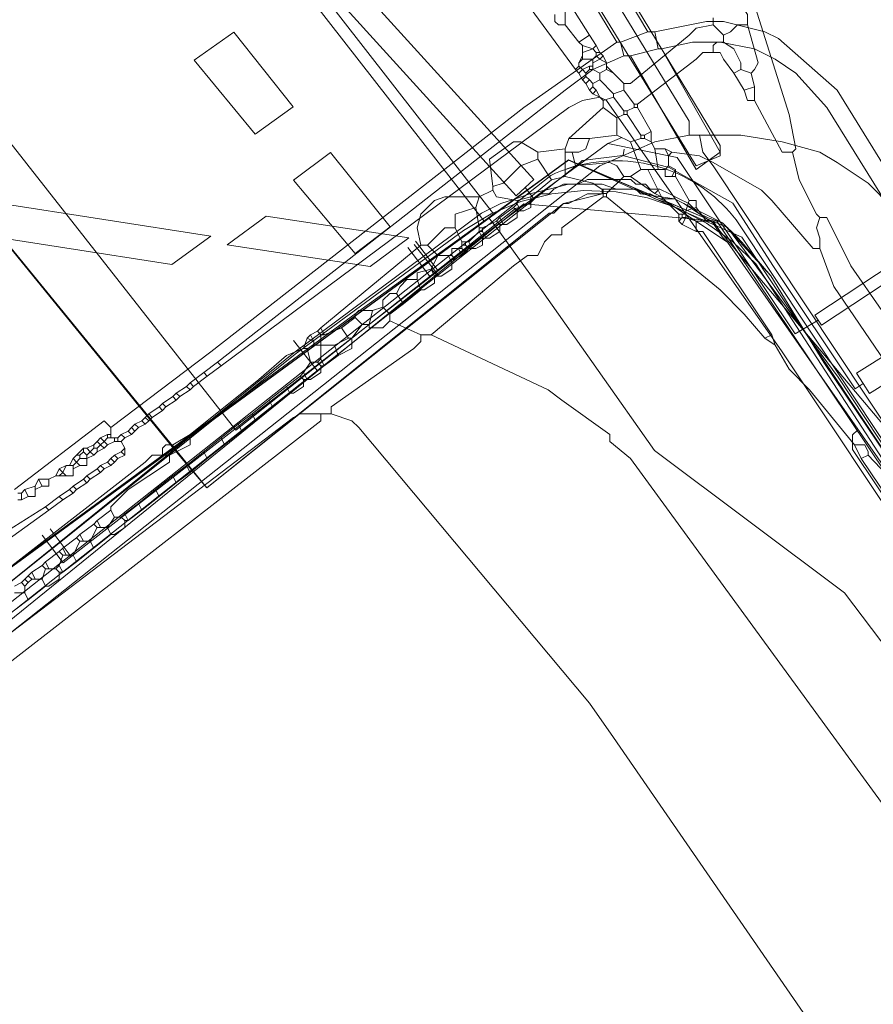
# Model space of a CAD drawing. Header units: metres. Extents: x 92810 to 93633, y 464687 to 465459.
# Tile 301 of 325: x 93481 to 93498, y 465269 to 465290. Entities that reach past the tile are written whole.
import ezdxf
from ezdxf.lldxf.tags import DXFTag

# ---------------------------------------------------------------- set-up
doc = ezdxf.new("R2010")
doc.units = ezdxf.units.M
for name, color, linetype, lineweight, transparency in [('B-OI-KL-DATA_BT NEDERLAND-G', 90, 'SI_B_DATA_BT_NEDERLAND', 18, 0.4), ('B-OI-KL-DATA_KPN-G', 90, 'SI_B_DATA_KPN', 18, 0.4), ('B-OI-KL-DATA_LIANDER-G', 90, 'SI_B_DATA_LIANDER', 18, 0.4), ('B-OI-KL-ET_HS_LIANDER-G', 10, 'SI_B_ET_HS_LIANDON', 18, 0.4), ('B-OI-KL-ET_LS_LIANDER-G', 190, 'SI_B_ET_LS_LIANDER', 18, 0.4), ('B-OI-KL-GAS_LD_LIANDER-G', 30, 'SI_B_GAS_LD_LIANDER', 18, 0.4), ('B-WE-KL-DATA-G', 90, 'KL-DATA-N', 18, 0.4), ('B-WE-KL-ET_LS-G', 190, 'KL-LS-N', 18, 0.4)]:
    doc.layers.add(name, color=color, linetype=linetype, lineweight=lineweight, transparency=transparency)
doc.styles.get("Standard").update_dxf_attribs({"font": 'isocp.shx'})
tags = doc.linetypes.add('KL-DATA-N', pattern='A,4,-1,[101,NLCS.SHX,S=0.5,R=0,X=0,Y=0],-1,4,-1,["D",Standard,S=1,R=0,X=-0.25,Y=-0.5],-1.5', length=12.5).pattern_tags.tags
tags[18] = DXFTag(74, 10)
tags = doc.linetypes.add('KL-LS-N', pattern='A,4,-1,[103,NLCS.SHX,S=0.75,R=0,X=0,Y=0],-1,4,-1,["L",Standard,S=1,R=0,X=0,Y=-0.5],-2', length=13).pattern_tags.tags
tags[18] = DXFTag(74, 10)
doc.linetypes.add('SI_B_DATA_BT_NEDERLAND', pattern='A,5,-2,["BTN",Standard,S=1.5,R=0,X=-0.51,Y=-0.75],-7', length=14)
doc.linetypes.add('SI_B_DATA_KPN', pattern='A,5,-2,["KPN",Standard,S=1.5,R=0,X=-0.51,Y=-0.75],-8', length=15)
doc.linetypes.add('SI_B_DATA_LIANDER', pattern='A,5,-2,["LI-DATA",Standard,S=1.5,R=0,X=-0.51,Y=-0.75],-11', length=18)
doc.linetypes.add('SI_B_ET_HS_LIANDON', pattern='A,5,-2,["LI-HS",Standard,S=1.5,R=0,X=-0.51,Y=-0.75],-10', length=17)
doc.linetypes.add('SI_B_ET_LS_LIANDER', pattern='A,5,-2,["LI-LS",Standard,S=1.5,R=0,X=-0.51,Y=-0.75],-10', length=17)
doc.linetypes.add('SI_B_GAS_LD_LIANDER', pattern='A,5,-2,["LI-G-LD",Standard,S=1.5,R=0,X=-0.51,Y=-0.75],-11', length=18)

msp = doc.modelspace()

# ---------------------------------------------------------------- linework, layer by layer
at = {"layer": 'B-OI-KL-DATA_BT NEDERLAND-G', "flags": 128}
for points in [[(93492.8, 465286.1), (93492, 465285.9), (93484.6, 465280), (93476.1, 465290.4), (93478.6, 465314), (93476, 465319.2), (93474.6, 465322.4), (93471.2, 465331.1), (93466.8, 465342.8), (93463.2, 465349.2), (93447.8, 465390.9), (93436, 465429.8), (93430.9, 465451.8), (93429.97, 465456.614)], [(93496.3, 465284.4), (93495.7, 465285.1), (93495.6, 465285.2), (93495.3, 465285.5), (93495, 465285.6), (93494.8, 465285.7), (93494.5, 465285.9), (93494.3, 465286), (93494, 465286), (93493.8, 465286.1), (93493.6, 465286.1), (93493.5, 465286.2), (93492.8, 465286.2), (93492.8, 465286.1), (93492.5, 465286.1), (93492.3, 465286), (93492.1, 465285.9), (93492, 465285.9), (93491.8, 465285.7), (93491.7, 465285.7), (93484.6, 465280), (93484, 465280.7), (93476.1, 465290.4)], [(93493.5, 465286.2), (93492.8, 465286.2)], [(93501.6, 465239.3), (93500.762, 465240.931), (93502.995, 465240.89), (93514.3, 465240.5), (93514.3, 465241.8), (93514.6, 465246.8), (93510, 465263.7), (93503.2, 465274), (93497.4, 465282.6), (93496.3, 465284.4), (93495.3, 465285.5), (93494.3, 465286), (93493.6, 465286.1)]]:
    msp.add_lwpolyline(points, dxfattribs=at)
at = {"layer": 'B-OI-KL-DATA_KPN-G'}
for p, q in [((93492.393, 465289.179), (93492.393, 465288.893)), ((93492.607, 465288.893), (93492.607, 465288.679)), ((93492.893, 465288.821), (93492.893, 465288.679)), ((93492.036, 465287.036), (93492.036, 465286.464)), ((93493.75, 465286.607), (93494.036, 465286.036)), ((93492.821, 465286.179), (93492.821, 465286.036)), ((93494.536, 465285.75), (93494.536, 465285.607)), ((93489.893, 465285.107), (93489.893, 465284.964)), ((93486.964, 465283.179), (93486.964, 465282.679)), ((93484.893, 465281.036), (93484.179, 465280.464)), ((93484.25, 465280.893), (93483.821, 465280.679)), ((93482.607, 465279.036), (93481.893, 465278.464))]:
    msp.add_line(p, q, dxfattribs=at)
at = {"layer": 'B-OI-KL-DATA_KPN-G', "flags": 128}
for points in [[(93486.25, 465298.893), (93486.464, 465298.964), (93486.536, 465298.893), (93492.536, 465289.393)], [(93485.393, 465298.25), (93485.25, 465298.179), (93485.321, 465298.107), (93492.25, 465288.679)], [(93495.893, 465290.25), (93496.679, 465287.75), (93496.821, 465287.036), (93496.75, 465286.964)], [(93495.536, 465290.036), (93495.679, 465290.036), (93495.821, 465289.821), (93495.821, 465289.607)], [(93491.821, 465289.821), (93491.821, 465289.679), (93491.893, 465289.607), (93492.036, 465289.607)], [(93491.893, 465289.893), (93492.036, 465289.893), (93492.036, 465289.607)], [(93495.107, 465289.75), (93495.107, 465289.607)], [(93492.036, 465289.607), (93492.321, 465289.25)], [(93495.107, 465289.607), (93494.75, 465289.536), (93494.607, 465289.393), (93493.393, 465288.393), (93493.25, 465288.393)], [(93495.107, 465289.607), (93495.321, 465289.393)], [(93495.821, 465289.607), (93495.607, 465289.607), (93495.464, 465289.464), (93495.321, 465289.393)], [(93495.821, 465289.607), (93496.036, 465288.821), (93495.964, 465288.679), (93495.893, 465288.607)], [(93492.536, 465289.393), (93492.321, 465289.25)], [(93492.536, 465289.393), (93492.679, 465289.179)], [(93495.321, 465289.393), (93495.321, 465289.25)], [(93492.321, 465289.25), (93492.393, 465289.179)], [(93492.393, 465289.179), (93492.607, 465289.107)], [(93492.679, 465289.179), (93492.607, 465289.107)], [(93492.679, 465289.179), (93492.75, 465289.036)], [(93495.321, 465289.25), (93495.179, 465289.25), (93495.107, 465289.179), (93495.107, 465289.036)], [(93495.321, 465289.25), (93495.536, 465289.107), (93495.679, 465288.821), (93495.679, 465288.679)], [(93492.393, 465288.964), (93492.321, 465288.821)], [(93492.607, 465289.107), (93492.393, 465289.036)], [(93492.607, 465289.107), (93492.679, 465289.036)], [(93492.679, 465288.964), (93492.607, 465288.893)], [(93492.679, 465289.036), (93492.75, 465289.036)], [(93492.679, 465289.036), (93492.679, 465288.964)], [(93492.679, 465288.964), (93492.75, 465288.893)], [(93492.75, 465289.036), (93492.821, 465288.964)], [(93492.821, 465288.964), (93492.75, 465288.893)], [(93492.821, 465288.964), (93492.893, 465288.821)], [(93495.25, 465289.036), (93494.893, 465289.036), (93494.75, 465288.893), (93493.536, 465287.964)], [(93495.25, 465289.036), (93495.321, 465288.893), (93495.536, 465288.607)], [(93492.321, 465288.75), (93492.25, 465288.679)], [(93492.393, 465288.893), (93492.321, 465288.821)], [(93492.321, 465288.821), (93492.321, 465288.75)], [(93492.321, 465288.75), (93492.393, 465288.679)], [(93492.393, 465288.893), (93492.607, 465288.893)], [(93492.536, 465288.75), (93492.393, 465288.679)], [(93492.536, 465288.75), (93492.607, 465288.75)], [(93492.536, 465288.75), (93492.536, 465288.679)], [(93492.75, 465288.893), (93492.607, 465288.821)], [(93492.75, 465288.893), (93492.893, 465288.821)], [(93492.893, 465288.75), (93493.036, 465288.607)], [(93492.25, 465288.679), (93492.321, 465288.607)], [(93492.393, 465288.679), (93492.321, 465288.607)], [(93492.321, 465288.607), (93492.393, 465288.464)], [(93492.393, 465288.679), (93492.464, 465288.607)], [(93492.464, 465288.536), (93492.393, 465288.464)], [(93492.536, 465288.679), (93492.464, 465288.607)], [(93492.464, 465288.607), (93492.464, 465288.536)], [(93492.464, 465288.536), (93492.536, 465288.464)], [(93492.536, 465288.679), (93492.607, 465288.679)], [(93492.607, 465288.679), (93492.75, 465288.607)], [(93492.893, 465288.679), (93492.75, 465288.607)], [(93492.75, 465288.607), (93492.75, 465288.464)], [(93492.893, 465288.679), (93493.036, 465288.607)], [(93493.036, 465288.607), (93493.25, 465288.393)], [(93495.679, 465288.679), (93495.536, 465288.607)], [(93495.536, 465288.607), (93495.75, 465288.25)], [(93495.679, 465288.679), (93495.893, 465288.607)], [(93495.893, 465288.607), (93495.964, 465288.321)], [(93492.393, 465288.464), (93492.464, 465288.393)], [(93492.536, 465288.464), (93492.464, 465288.393)], [(93492.464, 465288.393), (93492.536, 465288.25)], [(93492.536, 465288.464), (93492.607, 465288.393)], [(93492.607, 465288.321), (93492.536, 465288.25)], [(93492.75, 465288.464), (93492.607, 465288.393)], [(93492.607, 465288.393), (93492.607, 465288.321)], [(93492.607, 465288.321), (93492.679, 465288.25)], [(93492.75, 465288.464), (93493.036, 465288.179)], [(93493.25, 465288.393), (93493.25, 465288.25)], [(93495.964, 465288.321), (93495.75, 465288.25)], [(93495.964, 465288.321), (93495.964, 465288.036)], [(93492.536, 465288.25), (93492.607, 465288.179)], [(93492.679, 465288.25), (93492.607, 465288.179)], [(93492.607, 465288.179), (93492.75, 465288.107)], [(93492.679, 465288.25), (93492.75, 465288.107)], [(93492.75, 465288.107), (93492.821, 465288.036)], [(93493.036, 465288.107), (93492.821, 465288.036)], [(93493.25, 465288.25), (93493.036, 465288.179)], [(93493.036, 465288.179), (93493.036, 465288.107)], [(93493.036, 465288.107), (93493.25, 465287.821)], [(93493.25, 465288.25), (93493.464, 465287.964)], [(93495.75, 465288.25), (93495.821, 465288.036), (93495.964, 465288.036)], [(93492.821, 465287.893), (93492.107, 465287.25)], [(93492.821, 465288.036), (93492.821, 465287.893)], [(93492.821, 465287.893), (93493.107, 465287.679)], [(93493.464, 465287.893), (93493.321, 465287.821)], [(93493.464, 465287.964), (93493.536, 465287.964)], [(93493.464, 465287.964), (93493.464, 465287.893)], [(93493.464, 465287.893), (93493.536, 465287.893)], [(93493.536, 465287.964), (93493.536, 465287.893)], [(93493.536, 465287.893), (93493.821, 465287.393)], [(93495.964, 465288.036), (93496.536, 465286.964), (93496.75, 465286.964)], [(93493.25, 465287.75), (93493.107, 465287.679)], [(93493.25, 465287.821), (93493.321, 465287.821)], [(93493.25, 465287.821), (93493.25, 465287.75)], [(93493.25, 465287.75), (93493.321, 465287.75)], [(93493.321, 465287.821), (93493.321, 465287.75)], [(93493.321, 465287.75), (93493.607, 465287.321)], [(93493.107, 465287.679), (93493.107, 465287.321)], [(93493.107, 465287.321), (93492.536, 465287.25)], [(93493.107, 465287.321), (93493.393, 465287.179)], [(93493.607, 465287.321), (93493.679, 465287.321)], [(93493.607, 465287.321), (93493.607, 465287.25)], [(93493.821, 465287.393), (93493.679, 465287.321)], [(93493.679, 465287.321), (93493.679, 465287.25)], [(93493.821, 465287.393), (93493.821, 465287.179)], [(93491.464, 465286.964), (93491.107, 465287.179), (93490.964, 465287.179), (93490.464, 465286.821), (93490.536, 465286.25)], [(93492.107, 465287.25), (93492.036, 465287.036)], [(93492.107, 465287.25), (93492.536, 465287.25)], [(93492.536, 465287.25), (93492.464, 465287.036), (93492.321, 465286.964)], [(93493.607, 465287.25), (93493.393, 465287.179)], [(93493.393, 465287.179), (93493.607, 465286.607)], [(93493.607, 465287.25), (93493.679, 465287.25)], [(93493.679, 465287.25), (93493.821, 465287.179)], [(93493.821, 465287.179), (93493.893, 465287.036)], [(93492.036, 465287.036), (93491.464, 465286.964)], [(93491.464, 465286.964), (93491.464, 465286.821)], [(93492.036, 465286.964), (93492.321, 465286.964)], [(93492.179, 465286.964), (93492.25, 465286.679)], [(93493.893, 465287.036), (93494.107, 465287.036)], [(93493.893, 465287.036), (93493.964, 465286.607)], [(93494.107, 465287.036), (93494.25, 465286.964)], [(93494.107, 465287.036), (93494.179, 465286.893)], [(93494.25, 465286.964), (93494.179, 465286.893)], [(93494.179, 465286.893), (93494.179, 465286.679)], [(93494.25, 465286.964), (93494.821, 465286.893), (93495.107, 465286.75), (93496.107, 465286.179), (93496.321, 465285.964), (93497.179, 465284.964), (93497.321, 465284.964)], [(93496.75, 465286.964), (93496.893, 465286.393), (93497.25, 465285.679), (93497.321, 465285.607)], [(93491.464, 465286.821), (93491.107, 465286.679), (93490.75, 465286.321), (93490.536, 465286.25)], [(93491.464, 465286.821), (93491.75, 465286.393)], [(93492.25, 465286.679), (93492.036, 465286.607)], [(93492.25, 465286.679), (93492.964, 465286.75), (93493.107, 465286.679), (93493.25, 465286.464)], [(93494.179, 465286.679), (93494.107, 465286.607)], [(93494.179, 465286.679), (93494.321, 465286.607)], [(93492.036, 465286.464), (93491.75, 465286.393)], [(93492.036, 465286.464), (93492.607, 465286.321), (93492.821, 465286.179)], [(93493.25, 465286.464), (93492.893, 465286.107)], [(93493.25, 465286.464), (93493.393, 465286.464)], [(93493.607, 465286.607), (93493.393, 465286.464)], [(93493.393, 465286.464), (93493.893, 465286.107)], [(93493.607, 465286.607), (93494.107, 465286.607)], [(93494.107, 465286.607), (93494.107, 465286.464), (93494.321, 465286.464)], [(93494.321, 465286.607), (93494.25, 465286.464)], [(93494.321, 465286.607), (93494.321, 465286.464)], [(93494.321, 465286.464), (93494.607, 465285.964)], [(93491.75, 465286.393), (93491.321, 465286.036)], [(93490.536, 465286.179), (93490.25, 465286.036)], [(93490.536, 465286.25), (93490.536, 465286.179)], [(93490.536, 465286.179), (93490.607, 465286.036), (93491.036, 465285.964)], [(93492.821, 465286.107), (93492.893, 465286.107)], [(93492.893, 465286.107), (93492.893, 465286.036)], [(93493.964, 465286.179), (93493.893, 465286.107)], [(93493.893, 465286.107), (93494.036, 465286.036)], [(93490.25, 465286.036), (93489.536, 465286.036), (93489.321, 465285.964), (93489.036, 465285.679), (93488.964, 465285.393), (93489.036, 465285.036)], [(93492.821, 465286.036), (93491.964, 465285.393), (93491.964, 465285.25), (93491.75, 465285.25), (93491.607, 465285.107), (93491.464, 465284.821), (93491.25, 465284.821), (93490.964, 465284.607), (93489.25, 465283.179)], [(93490.25, 465286.036), (93490.179, 465285.821)], [(93491.036, 465285.893), (93490.964, 465285.821)], [(93491.321, 465286.036), (93491.036, 465285.964)], [(93491.036, 465285.964), (93491.036, 465285.893)], [(93491.036, 465285.893), (93491.107, 465285.75)], [(93491.321, 465286.036), (93491.321, 465285.821), (93491.179, 465285.75)], [(93492.821, 465286.036), (93492.893, 465286.036)], [(93492.893, 465286.036), (93495.25, 465284.107), (93495.75, 465283.607), (93496.179, 465283.107)], [(93494.036, 465286.036), (93494.393, 465285.679)], [(93494.607, 465285.964), (93494.536, 465285.75)], [(93494.607, 465285.964), (93494.75, 465285.964), (93494.75, 465285.821)], [(93490.179, 465285.821), (93489.75, 465285.679), (93489.75, 465285.393)], [(93490.179, 465285.821), (93490.25, 465285.393)], [(93490.964, 465285.821), (93490.679, 465285.607)], [(93491.036, 465285.75), (93491.036, 465285.607), (93490.821, 465285.464)], [(93490.964, 465285.821), (93491.036, 465285.75)], [(93491.036, 465285.75), (93491.179, 465285.75)], [(93494.393, 465285.679), (93494.536, 465285.679)], [(93494.393, 465285.679), (93494.393, 465285.536)], [(93494.464, 465285.679), (93494.464, 465285.607)], [(93494.75, 465285.821), (93494.536, 465285.75)], [(93494.75, 465285.821), (93494.964, 465285.536)], [(93490.607, 465285.536), (93490.321, 465285.393)], [(93490.679, 465285.464), (93490.679, 465285.321), (93490.464, 465285.179)], [(93490.679, 465285.607), (93490.607, 465285.536)], [(93490.607, 465285.536), (93490.679, 465285.464)], [(93490.679, 465285.607), (93490.75, 465285.464)], [(93490.679, 465285.464), (93490.821, 465285.464)], [(93494.464, 465285.607), (93494.393, 465285.536)], [(93494.393, 465285.536), (93494.464, 465285.464)], [(93494.464, 465285.607), (93494.536, 465285.607)], [(93494.536, 465285.607), (93494.464, 465285.464)], [(93494.464, 465285.464), (93494.75, 465285.321)], [(93494.536, 465285.607), (93494.75, 465285.536)], [(93494.75, 465285.536), (93495.107, 465285.536)], [(93494.75, 465285.536), (93494.75, 465285.321)], [(93495.107, 465285.536), (93495.25, 465285.321), (93499.893, 465279.821), (93500.107, 465279.464), (93501.179, 465277.893)], [(93497.321, 465285.607), (93497.25, 465285.393), (93497.321, 465285.179), (93497.321, 465284.964)], [(93497.321, 465285.607), (93497.464, 465285.607), (93497.964, 465284.607), (93498.607, 465283.679), (93503.25, 465276.964)], [(93489.75, 465285.393), (93489.536, 465285.393), (93489.179, 465285.036)], [(93489.75, 465285.393), (93489.893, 465285.107)], [(93490.25, 465285.321), (93490.036, 465285.107)], [(93490.25, 465285.393), (93490.321, 465285.393)], [(93490.25, 465285.393), (93490.25, 465285.321)], [(93490.25, 465285.321), (93490.321, 465285.321)], [(93490.25, 465285.321), (93490.321, 465285.179)], [(93490.321, 465285.393), (93490.321, 465285.321)], [(93490.321, 465285.321), (93490.393, 465285.179)], [(93494.75, 465285.321), (93494.893, 465285.321), (93496.321, 465283.179)], [(93489.036, 465285.036), (93486.964, 465283.321)], [(93489.036, 465285.036), (93489.179, 465285.036)], [(93489.179, 465285.036), (93489.393, 465284.821)], [(93489.893, 465285.107), (93490.036, 465285.107)], [(93489.893, 465285.036), (93489.964, 465285.036)], [(93489.964, 465285.107), (93489.964, 465285.036)], [(93489.964, 465285.036), (93490.036, 465284.964)], [(93490.036, 465285.107), (93490.107, 465284.964)], [(93490.321, 465285.179), (93490.321, 465285.036), (93490.179, 465284.964)], [(93490.321, 465285.179), (93490.464, 465285.179)], [(93489.393, 465284.821), (93489.25, 465284.536)], [(93489.393, 465284.821), (93489.679, 465284.821)], [(93489.607, 465284.821), (93489.679, 465284.679)], [(93489.893, 465284.964), (93489.679, 465284.964), (93489.679, 465284.821)], [(93489.679, 465284.821), (93489.75, 465284.75)], [(93489.893, 465284.821), (93489.75, 465284.75)], [(93489.821, 465284.964), (93489.893, 465284.821)], [(93489.893, 465284.964), (93489.964, 465284.893)], [(93489.964, 465284.893), (93489.893, 465284.821)], [(93490.036, 465284.964), (93489.964, 465284.893)], [(93490.036, 465284.964), (93490.179, 465284.964)], [(93497.321, 465284.964), (93497.607, 465284.179), (93502.821, 465276.536)], [(93489.679, 465284.679), (93489.679, 465284.536), (93489.464, 465284.393)], [(93489.75, 465284.75), (93489.679, 465284.679)], [(93489.25, 465284.536), (93488.964, 465284.464), (93488.964, 465284.321)], [(93489.25, 465284.536), (93489.393, 465284.393)], [(93489.25, 465284.536), (93489.321, 465284.393)], [(93488.964, 465284.321), (93488.75, 465284.321), (93488.607, 465284.179), (93488.536, 465284.036)], [(93488.964, 465284.321), (93489.036, 465284.107)], [(93489.321, 465284.393), (93489.321, 465284.25), (93489.107, 465284.107), (93489.036, 465284.107)], [(93489.321, 465284.393), (93489.464, 465284.393)], [(93488.536, 465284.036), (93488.393, 465284.036), (93488.25, 465283.893), (93488.25, 465283.75)], [(93488.536, 465284.036), (93488.679, 465283.821)], [(93489.036, 465284.107), (93488.679, 465283.821)], [(93488.679, 465283.821), (93488.393, 465283.607)], [(93488.036, 465283.679), (93487.75, 465283.679), (93487.679, 465283.607), (93487.679, 465283.536)], [(93488.036, 465283.679), (93487.964, 465283.393)], [(93488.25, 465283.75), (93488.036, 465283.679)], [(93488.25, 465283.75), (93488.393, 465283.607)], [(93488.393, 465283.607), (93488.393, 465283.464)], [(93487.679, 465283.536), (93487.393, 465283.321)], [(93487.821, 465283.393), (93487.607, 465283.107)], [(93487.679, 465283.536), (93487.821, 465283.393)], [(93487.821, 465283.393), (93487.964, 465283.393)], [(93488.393, 465283.464), (93488.25, 465283.321), (93487.964, 465283.321), (93487.964, 465283.393)], [(93488.393, 465283.464), (93489.036, 465283.179)], [(93486.893, 465283.25), (93486.75, 465283.179)], [(93486.964, 465283.321), (93486.893, 465283.25)], [(93486.893, 465283.25), (93486.964, 465283.179)], [(93486.964, 465283.321), (93487.036, 465283.179)], [(93487.393, 465283.321), (93487.036, 465283.179)], [(93487.393, 465283.321), (93487.536, 465283.107)], [(93486.679, 465283.107), (93486.607, 465282.893)], [(93486.75, 465283.179), (93486.679, 465283.107)], [(93486.679, 465283.107), (93486.821, 465283.036)], [(93486.75, 465283.179), (93486.821, 465283.036)], [(93486.821, 465283.036), (93486.821, 465282.964)], [(93486.964, 465283.179), (93487.036, 465283.179)], [(93489.036, 465283.179), (93489.036, 465283.036), (93488.893, 465282.893), (93487.179, 465281.679), (93487.179, 465281.536)], [(93487.536, 465283.107), (93487.25, 465282.964)], [(93487.607, 465283.107), (93487.607, 465282.893), (93487.321, 465282.75)], [(93487.536, 465283.107), (93487.607, 465283.107)], [(93489.036, 465283.179), (93489.25, 465283.179)], [(93489.25, 465283.179), (93491.679, 465282.036), (93491.964, 465281.821), (93492.964, 465281.107), (93492.964, 465280.964), (93493.393, 465280.607), (93499.964, 465271.607)], [(93496.321, 465283.179), (93496.179, 465283.107)], [(93496.179, 465283.107), (93496.393, 465282.964)], [(93496.321, 465283.179), (93496.393, 465282.964)], [(93486.607, 465282.893), (93486.25, 465282.75), (93485.679, 465282.25), (93484.25, 465281.107)], [(93486.607, 465282.893), (93486.679, 465282.893)], [(93486.821, 465282.964), (93486.679, 465282.893)], [(93486.679, 465282.893), (93486.75, 465282.607)], [(93486.821, 465282.964), (93487.25, 465282.964)], [(93487.25, 465282.964), (93487.321, 465282.75)], [(93496.393, 465282.964), (93496.679, 465282.464), (93497.107, 465282.036), (93498.036, 465280.893)], [(93486.75, 465282.607), (93486.607, 465282.393)], [(93486.75, 465282.607), (93486.893, 465282.607)], [(93486.964, 465282.679), (93486.893, 465282.607)], [(93486.893, 465282.607), (93486.964, 465282.536)], [(93486.964, 465282.679), (93487.036, 465282.536)], [(93487.321, 465282.75), (93487.036, 465282.536)], [(93486.607, 465282.393), (93486.536, 465282.321)], [(93486.607, 465282.393), (93486.679, 465282.25)], [(93486.964, 465282.536), (93486.964, 465282.393), (93486.75, 465282.25)], [(93486.964, 465282.536), (93487.036, 465282.536)], [(93486.536, 465282.321), (93486.25, 465282.107)], [(93486.607, 465282.25), (93486.607, 465282.107), (93486.393, 465281.964), (93486.321, 465281.964)], [(93486.536, 465282.321), (93486.607, 465282.25)], [(93486.607, 465282.25), (93486.75, 465282.25)], [(93486.25, 465282.107), (93485.893, 465281.821)], [(93486.321, 465281.964), (93485.964, 465281.679)], [(93486.25, 465282.107), (93486.321, 465281.964)], [(93485.893, 465281.821), (93485.536, 465281.536)], [(93485.893, 465281.821), (93485.964, 465281.679)], [(93485.964, 465281.679), (93485.607, 465281.393)], [(93486.964, 465281.536), (93486.964, 465281.393), (93468.464, 465267.036)], [(93487.179, 465281.536), (93486.536, 465281.536), (93486.393, 465281.464), (93477.107, 465274.393)], [(93485.536, 465281.536), (93485.25, 465281.321)], [(93485.607, 465281.393), (93485.321, 465281.179)], [(93485.536, 465281.536), (93485.607, 465281.393)], [(93487.179, 465281.536), (93487.607, 465281.393), (93487.75, 465281.25), (93492.536, 465275.536), (93493.036, 465274.821), (93508.607, 465252.25)], [(93485.25, 465281.321), (93484.893, 465281.036)], [(93485.321, 465281.179), (93484.964, 465280.893)], [(93485.25, 465281.321), (93485.321, 465281.179)], [(93484.25, 465281.107), (93483.893, 465280.893)], [(93484.25, 465281.107), (93484.25, 465280.893)], [(93484.893, 465281.036), (93484.964, 465280.893)], [(93483.893, 465280.893), (93483.75, 465280.893), (93483.679, 465280.821), (93483.679, 465280.679)], [(93483.893, 465280.893), (93483.964, 465280.75)], [(93484.536, 465280.75), (93484.607, 465280.607)], [(93484.964, 465280.893), (93484.607, 465280.607)], [(93498.036, 465280.893), (93498.25, 465280.893), (93498.321, 465280.75), (93498.321, 465280.679)], [(93498.036, 465280.893), (93498.179, 465280.607)], [(93483.821, 465280.679), (93483.464, 465280.679), (93483.321, 465280.536), (93475.321, 465274.321)], [(93483.821, 465280.679), (93483.821, 465280.536), (93482.964, 465279.964), (93482.607, 465279.607), (93482.607, 465279.536)], [(93484.607, 465280.607), (93484.25, 465280.321)], [(93498.321, 465280.679), (93498.179, 465280.607)], [(93498.179, 465280.607), (93503.821, 465272.25)], [(93498.321, 465280.679), (93501.036, 465277.821)], [(93484.179, 465280.464), (93483.893, 465280.25)], [(93484.179, 465280.464), (93484.25, 465280.321)], [(93483.893, 465280.25), (93483.536, 465279.964)], [(93483.893, 465280.25), (93483.964, 465280.107)], [(93484.25, 465280.321), (93483.964, 465280.107)], [(93483.536, 465279.964), (93483.179, 465279.679)], [(93483.536, 465279.964), (93483.607, 465279.821)], [(93483.964, 465280.107), (93483.607, 465279.821)], [(93483.607, 465279.821), (93483.25, 465279.536)], [(93482.607, 465279.536), (93482.321, 465279.321)], [(93482.607, 465279.536), (93482.679, 465279.393)], [(93483.179, 465279.679), (93482.893, 465279.464)], [(93483.25, 465279.536), (93482.964, 465279.321)], [(93483.179, 465279.679), (93483.25, 465279.536)], [(93482.321, 465279.321), (93482.25, 465279.25)], [(93482.321, 465279.321), (93482.393, 465279.179)], [(93482.679, 465279.393), (93482.536, 465279.179)], [(93482.893, 465279.321), (93482.893, 465279.179), (93482.679, 465279.036), (93482.607, 465279.036)], [(93482.679, 465279.393), (93482.821, 465279.393)], [(93482.893, 465279.464), (93482.821, 465279.393)], [(93482.821, 465279.393), (93482.893, 465279.321)], [(93482.893, 465279.464), (93482.964, 465279.321)], [(93482.893, 465279.321), (93482.964, 465279.321)], [(93482.25, 465279.25), (93481.964, 465279.036)], [(93482.321, 465279.179), (93482.179, 465278.893)], [(93482.25, 465279.25), (93482.321, 465279.179)], [(93482.321, 465279.179), (93482.536, 465279.179)], [(93482.536, 465279.179), (93482.607, 465279.036)], [(93481.893, 465278.964), (93481.607, 465278.75)], [(93481.964, 465279.036), (93481.893, 465278.964)], [(93481.893, 465278.964), (93481.964, 465278.893)], [(93481.964, 465279.036), (93482.036, 465278.893)], [(93481.607, 465278.75), (93481.536, 465278.679)], [(93481.607, 465278.75), (93481.679, 465278.607)], [(93481.964, 465278.893), (93481.821, 465278.607)], [(93481.964, 465278.893), (93482.179, 465278.893)], [(93482.179, 465278.893), (93482.25, 465278.75)], [(93481.536, 465278.679), (93481.25, 465278.464)], [(93481.536, 465278.679), (93481.607, 465278.607)], [(93481.607, 465278.607), (93481.536, 465278.393)], [(93481.607, 465278.607), (93481.821, 465278.607)], [(93481.821, 465278.607), (93481.893, 465278.464)], [(93481.179, 465278.393), (93480.964, 465278.25)], [(93481.25, 465278.464), (93481.179, 465278.393)], [(93481.179, 465278.393), (93481.25, 465278.321)], [(93481.25, 465278.321), (93481.179, 465278.107)], [(93481.25, 465278.464), (93481.321, 465278.321)], [(93481.25, 465278.321), (93481.464, 465278.321)], [(93481.536, 465278.393), (93481.464, 465278.321)], [(93481.464, 465278.321), (93481.536, 465278.25)], [(93481.536, 465278.393), (93481.607, 465278.25)], [(93481.893, 465278.464), (93481.607, 465278.25)], [(93480.821, 465278.107), (93480.75, 465278.036)], [(93480.893, 465278.179), (93480.821, 465278.107)], [(93480.821, 465278.107), (93480.893, 465278.036)], [(93480.964, 465278.25), (93480.893, 465278.179)], [(93480.893, 465278.179), (93480.964, 465278.107)], [(93480.964, 465278.107), (93480.893, 465278.036)], [(93480.964, 465278.25), (93481.036, 465278.107)], [(93480.964, 465278.107), (93481.179, 465278.107)], [(93481.179, 465278.107), (93481.25, 465277.964)], [(93481.536, 465278.25), (93481.536, 465278.107), (93481.321, 465277.964), (93481.25, 465277.964)], [(93481.536, 465278.25), (93481.607, 465278.25)], [(93480.75, 465278.036), (93480.607, 465277.964)], [(93480.75, 465278.036), (93480.821, 465277.964)], [(93480.893, 465278.036), (93480.821, 465277.964)], [(93480.821, 465277.964), (93480.821, 465277.821)], [(93481.25, 465277.964), (93480.893, 465277.679)], [(93480.607, 465277.821), (93480.821, 465277.821)], [(93480.893, 465277.679), (93480.607, 465277.464)], [(93480.821, 465277.821), (93480.893, 465277.679)]]:
    msp.add_lwpolyline(points, dxfattribs=at)
at = {"layer": 'B-OI-KL-DATA_LIANDER-G', "flags": 128}
for points in [[(93476.964, 465318.25), (93477.179, 465318.107), (93477.25, 465317.964), (93479.036, 465313.536), (93479.179, 465313.321), (93484.536, 465304.107), (93486.321, 465301.179), (93494.607, 465287.607), (93494.607, 465287.321)], [(93494.607, 465287.321), (93493.893, 465287.179), (93492.75, 465286.679), (93471.107, 465269.536), (93468.607, 465270.25), (93468.25, 465270.536), (93452.25, 465275.679), (93449.536, 465277.464)], [(93494.607, 465287.321), (93495.679, 465287.321)], [(93494.821, 465287.321), (93494.893, 465286.964), (93495.107, 465286.679), (93509.821, 465264.536), (93511.107, 465262.25), (93512.036, 465259.536), (93512.179, 465258.893), (93512.536, 465256.75), (93512.821, 465255.607), (93514.179, 465250.893), (93516.107, 465246.464), (93517.464, 465242.464), (93517.464, 465242.036), (93519.393, 465241.75), (93520.179, 465241.536), (93521.25, 465241.107), (93522.25, 465240.536), (93523.464, 465239.821), (93525.25, 465238.036), (93525.321, 465237.893), (93525.821, 465236.607), (93526.321, 465235.679), (93526.464, 465235.536)], [(93495.679, 465287.321), (93496.536, 465287.179), (93497.321, 465286.964), (93497.679, 465286.75), (93498.321, 465286.321), (93498.821, 465285.821), (93499.536, 465285.036), (93505.321, 465275.607), (93505.464, 465275.464), (93508.107, 465273.107), (93513.75, 465263.464), (93514.893, 465261.393), (93515.679, 465259.821)]]:
    msp.add_lwpolyline(points, dxfattribs=at)
at = {"layer": 'B-OI-KL-ET_HS_LIANDER-G'}
for p, q in [((93484.821, 465282.607), (93484.25, 465282.179)), ((93482.607, 465281.25), (93482.607, 465281.036)), ((93482.036, 465280.821), (93481.821, 465280.607)), ((93481.821, 465280.464), (93481.821, 465280.25))]:
    msp.add_line(p, q, dxfattribs=at)
at = {"layer": 'B-OI-KL-ET_HS_LIANDER-G', "flags": 128}
for points in [[(93493.75, 465289.464), (93485.964, 465302.536), (93485.821, 465302.607), (93485.393, 465302.393), (93485.25, 465302.25), (93493.107, 465289.25)], [(93493.893, 465289.464), (93494.964, 465289.679), (93495.321, 465289.679), (93496.179, 465289.464), (93496.464, 465289.321), (93497.679, 465288.25), (93503.821, 465278.321), (93505.179, 465276.25), (93505.607, 465275.893), (93505.607, 465275.536)], [(93493.75, 465289.464), (93493.179, 465289.25)], [(93493.75, 465289.464), (93493.893, 465289.464)], [(93493.893, 465289.464), (93493.964, 465289.107)], [(93493.107, 465289.25), (93491.179, 465287.893), (93484.679, 465282.821), (93482.607, 465281.25)], [(93493.107, 465289.25), (93493.179, 465289.25)], [(93493.179, 465289.25), (93493.25, 465288.964)], [(93494.036, 465289.107), (93494.679, 465289.25), (93495.25, 465289.25), (93495.964, 465289.107), (93496.393, 465288.893), (93496.821, 465288.607), (93497.464, 465287.893), (93504.607, 465276.393), (93505.107, 465275.679), (93505.607, 465275.536)], [(93493.25, 465288.964), (93492.607, 465288.679), (93492.036, 465288.25), (93484.821, 465282.607)], [(93493.25, 465288.964), (93493.393, 465288.964)], [(93493.964, 465289.107), (93493.393, 465288.964)], [(93494.036, 465289.107), (93495.25, 465286.964), (93494.75, 465286.607), (93493.393, 465288.964)], [(93493.964, 465289.107), (93494.036, 465289.107)], [(93484.893, 465282.536), (93492.107, 465287.893), (93492.393, 465288.036), (93492.75, 465288.107), (93492.893, 465288.036), (93496.536, 465282.821), (93502.25, 465274.25), (93507.607, 465266.25), (93508.036, 465265.464), (93517.679, 465248.179), (93518.821, 465246.25), (93524.464, 465236.679), (93524.821, 465236.179), (93526.25, 465234.321), (93527.964, 465231.464), (93528.607, 465230.179), (93531.179, 465224.536)], [(93484.821, 465282.607), (93484.893, 465282.536)], [(93484.536, 465282.393), (93484.607, 465282.321)], [(93484.893, 465282.536), (93484.607, 465282.321)], [(93484.25, 465282.179), (93484.179, 465282.107)], [(93484.25, 465282.179), (93484.321, 465282.107)], [(93484.607, 465282.321), (93484.321, 465282.107)], [(93483.964, 465281.964), (93483.893, 465281.893)], [(93484.179, 465282.107), (93483.964, 465281.964)], [(93483.964, 465281.964), (93484.036, 465281.893)], [(93484.25, 465282.036), (93484.036, 465281.893)], [(93484.179, 465282.107), (93484.25, 465282.036)], [(93484.321, 465282.107), (93484.25, 465282.036)], [(93483.893, 465281.893), (93483.679, 465281.75)], [(93483.964, 465281.821), (93483.75, 465281.679)], [(93483.893, 465281.893), (93483.964, 465281.821)], [(93484.036, 465281.893), (93483.964, 465281.821)], [(93483.607, 465281.679), (93483.393, 465281.536)], [(93483.679, 465281.607), (93483.464, 465281.464)], [(93483.679, 465281.75), (93483.607, 465281.679)], [(93483.607, 465281.679), (93483.679, 465281.607)], [(93483.679, 465281.75), (93483.75, 465281.679)], [(93483.75, 465281.679), (93483.679, 465281.607)], [(93482.607, 465281.25), (93482.464, 465281.393), (93480.607, 465279.964)], [(93483.25, 465281.393), (93483.107, 465281.321)], [(93483.321, 465281.464), (93483.25, 465281.393)], [(93483.25, 465281.393), (93483.321, 465281.321)], [(93483.393, 465281.536), (93483.321, 465281.464)], [(93483.321, 465281.464), (93483.393, 465281.393)], [(93483.393, 465281.393), (93483.321, 465281.321)], [(93483.393, 465281.536), (93483.464, 465281.464)], [(93483.464, 465281.464), (93483.393, 465281.393)], [(93482.964, 465281.179), (93482.821, 465281.107)], [(93483.036, 465281.25), (93482.964, 465281.179)], [(93482.964, 465281.179), (93483.036, 465281.107)], [(93483.107, 465281.321), (93483.036, 465281.25)], [(93483.036, 465281.25), (93483.107, 465281.179)], [(93483.107, 465281.179), (93483.036, 465281.107)], [(93483.107, 465281.321), (93483.179, 465281.25)], [(93483.179, 465281.25), (93483.107, 465281.179)], [(93483.321, 465281.321), (93483.179, 465281.25)], [(93482.321, 465280.964), (93482.25, 465280.893)], [(93482.393, 465281.036), (93482.321, 465280.964)], [(93482.321, 465280.964), (93482.393, 465280.893)], [(93482.536, 465281.107), (93482.393, 465281.036)], [(93482.393, 465281.036), (93482.464, 465280.964)], [(93482.464, 465280.964), (93482.393, 465280.893)], [(93482.536, 465281.036), (93482.464, 465280.964)], [(93482.464, 465280.964), (93482.536, 465280.893)], [(93482.536, 465281.107), (93482.607, 465281.107)], [(93482.536, 465281.107), (93482.536, 465281.036)], [(93482.536, 465281.036), (93482.75, 465281.036)], [(93482.679, 465280.964), (93482.536, 465280.893)], [(93482.679, 465281.036), (93482.679, 465280.964)], [(93482.679, 465280.964), (93482.821, 465280.964)], [(93482.821, 465281.107), (93482.75, 465281.036)], [(93482.75, 465281.036), (93482.75, 465280.964)], [(93482.821, 465281.107), (93482.893, 465281.036)], [(93482.893, 465281.036), (93482.821, 465280.964)], [(93482.821, 465280.964), (93482.893, 465280.821)], [(93483.036, 465281.107), (93482.893, 465281.036)], [(93482.036, 465280.75), (93481.964, 465280.679)], [(93482.036, 465280.821), (93482.107, 465280.821)], [(93482.036, 465280.821), (93482.036, 465280.75)], [(93482.036, 465280.75), (93482.107, 465280.679)], [(93482.25, 465280.893), (93482.107, 465280.821)], [(93482.107, 465280.821), (93482.179, 465280.75)], [(93482.179, 465280.75), (93482.107, 465280.679)], [(93482.25, 465280.821), (93482.179, 465280.75)], [(93482.179, 465280.75), (93482.25, 465280.679)], [(93482.25, 465280.893), (93482.25, 465280.821)], [(93482.25, 465280.821), (93482.321, 465280.821)], [(93482.321, 465280.75), (93482.25, 465280.679)], [(93482.393, 465280.893), (93482.321, 465280.821)], [(93482.321, 465280.821), (93482.321, 465280.75)], [(93482.464, 465280.821), (93482.321, 465280.75)], [(93482.393, 465280.893), (93482.464, 465280.821)], [(93482.536, 465280.893), (93482.464, 465280.821)], [(93482.821, 465280.75), (93482.679, 465280.679)], [(93482.893, 465280.821), (93482.821, 465280.75)], [(93482.821, 465280.75), (93482.893, 465280.679)], [(93482.893, 465280.821), (93482.893, 465280.679)], [(93481.821, 465280.607), (93481.75, 465280.464)], [(93481.821, 465280.607), (93481.893, 465280.536)], [(93481.893, 465280.536), (93481.821, 465280.464)], [(93481.893, 465280.679), (93481.964, 465280.679)], [(93481.964, 465280.607), (93481.893, 465280.536)], [(93481.893, 465280.536), (93481.964, 465280.464)], [(93481.964, 465280.679), (93481.964, 465280.607)], [(93482.107, 465280.679), (93482.107, 465280.464), (93481.964, 465280.464)], [(93481.964, 465280.607), (93482.107, 465280.607)], [(93482.25, 465280.679), (93482.107, 465280.607)], [(93482.536, 465280.536), (93482.393, 465280.464)], [(93482.607, 465280.607), (93482.536, 465280.536)], [(93482.536, 465280.536), (93482.607, 465280.464)], [(93482.679, 465280.679), (93482.607, 465280.607)], [(93482.607, 465280.607), (93482.679, 465280.536)], [(93482.679, 465280.536), (93482.607, 465280.464)], [(93482.679, 465280.679), (93482.75, 465280.607)], [(93482.75, 465280.607), (93482.679, 465280.536)], [(93482.893, 465280.679), (93482.75, 465280.607)], [(93481.536, 465280.393), (93481.464, 465280.25)], [(93481.679, 465280.464), (93481.536, 465280.393)], [(93481.536, 465280.393), (93481.607, 465280.321)], [(93481.679, 465280.464), (93481.607, 465280.321)], [(93481.679, 465280.464), (93481.821, 465280.464)], [(93481.964, 465280.464), (93481.821, 465280.393)], [(93482.321, 465280.393), (93482.107, 465280.25)], [(93482.393, 465280.464), (93482.321, 465280.393)], [(93482.321, 465280.393), (93482.393, 465280.321)], [(93482.393, 465280.464), (93482.464, 465280.393)], [(93482.464, 465280.393), (93482.393, 465280.321)], [(93482.607, 465280.464), (93482.464, 465280.393)], [(93481.107, 465280.179), (93481.036, 465280.036)], [(93481.107, 465280.179), (93481.321, 465280.179)], [(93481.107, 465280.179), (93481.179, 465280.036)], [(93481.321, 465280.179), (93481.321, 465280.036), (93481.179, 465280.036)], [(93481.464, 465280.25), (93481.321, 465280.179)], [(93481.464, 465280.25), (93481.821, 465280.25)], [(93481.607, 465280.321), (93481.536, 465280.25)], [(93481.607, 465280.321), (93481.679, 465280.25)], [(93482.036, 465280.179), (93481.821, 465280.036)], [(93482.107, 465280.25), (93482.036, 465280.179)], [(93482.036, 465280.179), (93482.107, 465280.107)], [(93482.107, 465280.25), (93482.179, 465280.179)], [(93482.179, 465280.179), (93482.107, 465280.107)], [(93482.393, 465280.321), (93482.179, 465280.179)], [(93480.821, 465279.964), (93480.75, 465279.893)], [(93481.036, 465280.036), (93480.821, 465279.964)], [(93480.821, 465279.964), (93480.893, 465279.821)], [(93481.036, 465280.036), (93481.036, 465279.821), (93480.893, 465279.821)], [(93481.179, 465280.036), (93481.036, 465279.964)], [(93481.75, 465279.964), (93481.536, 465279.821)], [(93481.821, 465280.036), (93481.75, 465279.964)], [(93481.75, 465279.964), (93481.821, 465279.893)], [(93481.821, 465280.036), (93481.893, 465279.964)], [(93481.893, 465279.964), (93481.821, 465279.893)], [(93482.107, 465280.107), (93481.893, 465279.964)], [(93480.679, 465279.893), (93480.75, 465279.893)], [(93480.679, 465279.75), (93480.75, 465279.75)], [(93480.75, 465279.893), (93480.75, 465279.75)], [(93480.893, 465279.821), (93480.75, 465279.75)], [(93481.536, 465279.821), (93481.25, 465279.607)], [(93481.607, 465279.75), (93481.321, 465279.536)], [(93481.536, 465279.821), (93481.607, 465279.75)], [(93481.821, 465279.893), (93481.607, 465279.75)], [(93481.321, 465279.536), (93480.321, 465278.821)], [(93481.25, 465279.607), (93480.464, 465279.107)], [(93481.25, 465279.607), (93481.321, 465279.536)]]:
    msp.add_lwpolyline(points, dxfattribs=at)
at = {"layer": 'B-OI-KL-ET_LS_LIANDER-G'}
for p, q in [((93485.893, 465302.536), (93495.25, 465287.107)), ((93494.75, 465286.679), (93486.607, 465299.964)), ((93495.25, 465287.107), (93495.25, 465286.893)), ((93495.25, 465286.893), (93494.75, 465286.679))]:
    msp.add_line(p, q, dxfattribs=at)
at = {"layer": 'B-OI-KL-GAS_LD_LIANDER-G', "flags": 128}
msp.add_lwpolyline([(93507.036, 465283.607), (93506.679, 465283.536), (93506.393, 465283.321), (93500.536, 465279.393), (93499.107, 465279.679), (93495.179, 465285.536), (93491.179, 465285.893), (93476.536, 465274.036), (93473.75, 465271.893), (93473.679, 465271.893)], dxfattribs=at)
at = {"layer": 'B-WE-KL-DATA-G'}
for points in [[(93431.231, 465456.701), (93432.2, 465451.8), (93434.4, 465441.5), (93440.1, 465420.2), (93442.8, 465411.3), (93440.5, 465407.9), (93445, 465388.2), (93449.6, 465376), (93453.9, 465364.6), (93460.4, 465361.5), (93461.5, 465358.7), (93471.8, 465331.4), (93475.2, 465322.7), (93478.2, 465316.1), (93474.6, 465294.7), (93485.2, 465281.2), (93491, 465285.8), (93491.3, 465285.9), (93491.4, 465286), (93491.5, 465286.1), (93491.7, 465286.1), (93491.8, 465286.2), (93492, 465286.3), (93492.8, 465286.3)], [(93473.2, 465274), (93474.3, 465273.8), (93492.1, 465286.8)], [(93474.3, 465273.806), (93492.1, 465286.806), (93495.4, 465285.406)], [(93474.3, 465273.8), (93492.1, 465286.8), (93495.7, 465285.2)], [(93474.3, 465273.8), (93487.8, 465283.7), (93492.1, 465286.8), (93495.4, 465285.4), (93497.7, 465282.3), (93510, 465263.7)], [(93475.5, 465274), (93486.4, 465282.8), (93490.3, 465285.7), (93490.7, 465285.9), (93491, 465286), (93491.3, 465286.1), (93491.7, 465286.2), (93492.1, 465286.3)], [(93492.2, 465286.3), (93492.3, 465286.3), (93492.5, 465286.4), (93492.6, 465286.4), (93492.7, 465286.4), (93493.1, 465286.4), (93493.2, 465286.4), (93493.4, 465286.4), (93493.5, 465286.3), (93493.7, 465286.3), (93493.8, 465286.2), (93494, 465286.2), (93494.2, 465286.1), (93494.4, 465286), (93494.6, 465285.9), (93494.8, 465285.7), (93495.1, 465285.5), (93495.3, 465285.2), (93495.4, 465285.1), (93500, 465278.5)], [(93492.8, 465286.3), (93493.1, 465286.2), (93493.5, 465286.2), (93493.9, 465286), (93494.2, 465285.9), (93494.5, 465285.7), (93494.8, 465285.5), (93495.1, 465285.3), (93495.4, 465285.1)], [(93502.424, 465274.741), (93495.991, 465284.646), (93495.51, 465285.108), (93494.968, 465285.496), (93494.375, 465285.802), (93493.744, 465286.019), (93493.089, 465286.143), (93492.423, 465286.171), (93491.759, 465286.102), (93491.113, 465285.939), (93490.496, 465285.684), (93489.924, 465285.343), (93486.43, 465282.776), (93475.494, 465274.023)], [(93495.7, 465285.2), (93510, 465263.7), (93508.8, 465241.7), (93522.4, 465240.8), (93526.4, 465237.4), (93530.7, 465230.1), (93539, 465208.2), (93541.8, 465197.8), (93542.8, 465190.1), (93543.1, 465180.1), (93542.727, 465177.795)], [(93495.7, 465285.2), (93510, 465263.7)], [(93500, 465277.8), (93498, 465280.8), (93498, 465281.1), (93498.1, 465281.2)]]:
    msp.add_lwpolyline(points, dxfattribs=at)
at = {"layer": 'B-WE-KL-ET_LS-G'}
for points in [[(93491.201, 465286.23), (93491.017, 465286.061), (93482.538, 465295.394), (93482.722, 465295.563), (93482.906, 465295.733), (93491.385, 465286.4), (93491.201, 465286.23)], [(93490.547, 465285.689), (93490.35, 465285.535), (93482.941, 465295.05), (93483.139, 465295.203), (93490.547, 465285.689)], [(93498.217, 465282.169), (93498.083, 465282.38), (93511.924, 465291.054), (93512.059, 465290.843), (93512.193, 465290.632), (93498.351, 465281.958), (93498.217, 465282.169)], [(93484.333, 465288.873), (93485.6, 465287.338), (93486.389, 465287.909), (93485.16, 465289.455), (93484.333, 465288.873)], [(93492.922, 465287.144), (93493.211, 465287.271)], [(93490.587, 465285.432), (93492.922, 465287.144)], [(93492.922, 465287.144), (93494.357, 465286.853), (93496.805, 465283.194), (93497.284, 465283.482)], [(93498.217, 465282.169), (93498.051, 465282.058), (93496.355, 465284.596), (93495.657, 465285.678), (93495.516, 465285.908), (93494.19, 465286.651), (93493.227, 465286.898), (93492.386, 465286.796), (93492.296, 465286.713), (93480.309, 465277.226), (93479.812, 465277.853)], [(93486.397, 465286.386), (93487.679, 465284.864), (93488.405, 465285.414), (93487.165, 465286.959), (93486.397, 465286.386)], [(93493.257, 465287.029), (93493.24, 465286.894)], [(93477.375, 465275.141), (93491.735, 465286.483), (93491.735, 465286.483), (93491.835, 465286.528), (93491.937, 465286.57), (93492.04, 465286.608), (93492.144, 465286.643), (93492.249, 465286.674), (93492.355, 465286.701), (93492.462, 465286.725), (93492.57, 465286.745), (93492.678, 465286.761), (93492.787, 465286.773), (93492.896, 465286.782), (93493.006, 465286.786), (93493.116, 465286.787), (93493.225, 465286.784), (93493.335, 465286.778), (93493.444, 465286.767), (93493.553, 465286.753), (93493.661, 465286.735), (93493.768, 465286.713), (93493.875, 465286.688), (93493.98, 465286.658), (93494.085, 465286.626), (93494.188, 465286.589), (93494.29, 465286.549), (93494.391, 465286.506), (93494.49, 465286.459), (93494.587, 465286.408), (93494.683, 465286.354), (93494.777, 465286.297), (93494.868, 465286.237), (93494.958, 465286.173), (93495.045, 465286.107), (93495.13, 465286.037), (93495.212, 465285.965), (93495.292, 465285.89), (93495.369, 465285.812), (93495.443, 465285.731), (93495.515, 465285.648), (93495.583, 465285.563), (93495.583, 465285.563), (93499.394, 465279.831)], [(93497.353, 465283.378), (93497.215, 465283.586), (93501.402, 465286.344), (93501.54, 465286.136), (93497.353, 465283.378)], [(93491.201, 465286.23), (93491.388, 465285.994)], [(93483.872, 465284.636), (93479.426, 465285.326), (93480.233, 465285.916), (93484.68, 465285.226), (93483.872, 465284.636)], [(93487.986, 465284.594), (93485.02, 465285.046), (93485.826, 465285.638), (93488.792, 465285.187), (93487.986, 465284.594)], [(93481.618, 465278.444), (93490.585, 465285.43), (93490.446, 465285.61)], [(93510.404, 465246.559), (93510.412, 465247.291), (93510.617, 465249.923), (93510.411, 465254.443), (93509.392, 465258.216), (93506.648, 465265.122), (93503.138, 465270.822), (93503.087, 465270.882), (93497.828, 465277.821), (93493.887, 465280.774), (93491.551, 465284.094), (93490.587, 465285.432)], [(93488.903, 465285.047), (93489.399, 465284.42)], [(93488.928, 465285.117), (93489.397, 465284.505)], [(93488.767, 465284.99), (93489.235, 465284.378)], [(93486.393, 465283.061), (93486.89, 465282.434)], [(93481.344, 465279.148), (93481.783, 465278.573)], [(93481.179, 465279.018), (93481.618, 465278.444)]]:
    msp.add_lwpolyline(points, dxfattribs=at)

doc.saveas('drawing.dxf')
